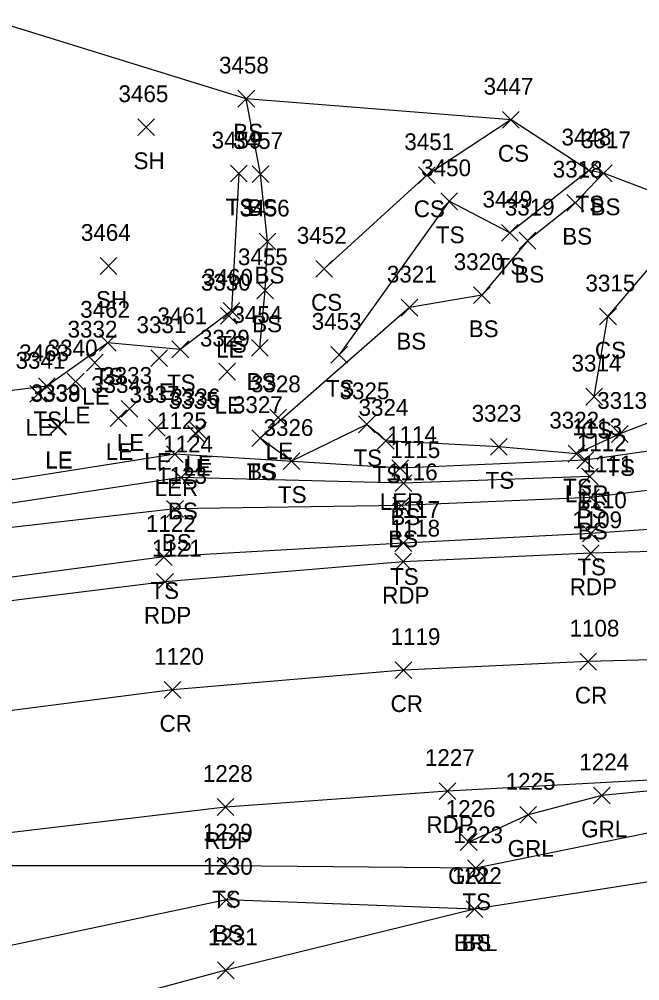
# Model space of a CAD drawing. Extents: x 1599569 to 1610055, y 642560 to 647860.
# Drawn here: x 1602383 to 1602457.1, y 647490.7 to 647605.5 of the extents above; entities that cross this region are included whole.
import ezdxf

# ---------------------------------------------------------------- set-up
doc = ezdxf.new("R2010")
doc.units = 0
for name, color, linetype in [('L_A', 7, 'Continuous'), ('L_I', 7, 'Continuous'), ('L_TIC', 7, 'Continuous'), ('LABL', 7, 'Continuous'), ('LARO', 7, 'Continuous'), ('LELB', 7, 'Continuous'), ('LSOGP', 7, 'Continuous'), ('P_A', 7, 'Continuous'), ('P_I', 7, 'Continuous'), ('P_TIC', 7, 'Continuous'), ('PET', 7, 'Continuous'), ('PRC', 7, 'Continuous'), ('R_A', 7, 'Continuous'), ('R_I', 7, 'Continuous'), ('R_TIC', 7, 'Continuous'), ('RGR', 7, 'Continuous')]:
    doc.layers.add(name, color=color, linetype=linetype)

msp = doc.modelspace()

# ---------------------------------------------------------------- linework, layer by layer
at = {"layer": 'L_TIC'}
for points in [[(1602409.14, 647594.99), (1602411.14, 647596.99)], [(1602411.14, 647594.99), (1602409.14, 647596.99)], [(1602440.73, 647592.47), (1602442.73, 647594.47)], [(1602442.73, 647592.47), (1602440.73, 647594.47)], [(1602397.19, 647591.58), (1602399.19, 647593.58)], [(1602399.19, 647591.58), (1602397.19, 647593.58)], [(1602408.26, 647586.05), (1602410.26, 647588.05)], [(1602410.26, 647586.05), (1602408.26, 647588.05)], [(1602410.84, 647585.99), (1602412.84, 647587.99)], [(1602412.84, 647585.99), (1602410.84, 647587.99)], [(1602450.03, 647586.41), (1602452.03, 647588.41)], [(1602452.03, 647586.41), (1602450.03, 647588.41)], [(1602451.8, 647586.08), (1602453.8, 647588.08)], [(1602453.8, 647586.08), (1602451.8, 647588.08)], [(1602430.69, 647585.85), (1602432.69, 647587.85)], [(1602432.69, 647585.85), (1602430.69, 647587.85)], [(1602433.37, 647582.74), (1602435.37, 647584.74)], [(1602435.37, 647582.74), (1602433.37, 647584.74)], [(1602448.42, 647582.57), (1602450.42, 647584.57)], [(1602450.42, 647582.57), (1602448.42, 647584.57)], [(1602411.68, 647577.93), (1602413.68, 647579.93)], [(1602413.68, 647577.93), (1602411.68, 647579.93)], [(1602440.61, 647578.99), (1602442.61, 647580.99)], [(1602442.61, 647578.99), (1602440.61, 647580.99)], [(1602442.7, 647578.04), (1602444.7, 647580.04)], [(1602444.7, 647578.04), (1602442.7, 647580.04)], [(1602392.7, 647575.02), (1602394.7, 647577.02)], [(1602394.7, 647575.02), (1602392.7, 647577.02)], [(1602418.43, 647574.68), (1602420.43, 647576.68)], [(1602420.43, 647574.68), (1602418.43, 647576.68)], [(1602411.4, 647572.12), (1602413.4, 647574.12)], [(1602413.4, 647572.12), (1602411.4, 647574.12)], [(1602437.25, 647571.53), (1602439.25, 647573.53)], [(1602439.25, 647571.53), (1602437.25, 647573.53)], [(1602428.61, 647570.05), (1602430.61, 647572.05)], [(1602430.61, 647570.05), (1602428.61, 647572.05)], [(1602407.06, 647569.08), (1602409.06, 647571.08)], [(1602409.06, 647569.08), (1602407.06, 647571.08)], [(1602407.37, 647569.67), (1602409.37, 647571.67)], [(1602409.37, 647569.67), (1602407.37, 647571.67)], [(1602452.32, 647568.98), (1602454.32, 647570.98)], [(1602454.32, 647568.98), (1602452.32, 647570.98)], [(1602392.62, 647565.85), (1602394.62, 647567.85)], [(1602394.62, 647565.85), (1602392.62, 647567.85)], [(1602401.26, 647565.07), (1602403.26, 647567.07)], [(1602403.26, 647565.07), (1602401.26, 647567.07)], [(1602410.74, 647565.24), (1602412.74, 647567.24)], [(1602412.74, 647565.24), (1602410.74, 647567.24)], [(1602420.21, 647564.41), (1602422.21, 647566.41)], [(1602422.21, 647564.41), (1602420.21, 647566.41)], [(1602391.06, 647563.48), (1602393.06, 647565.48)], [(1602393.06, 647563.48), (1602391.06, 647565.48)], [(1602398.72, 647564.01), (1602400.72, 647566.01)], [(1602400.72, 647564.01), (1602398.72, 647566.01)], [(1602406.86, 647562.41), (1602408.86, 647564.41)], [(1602408.86, 647562.41), (1602406.86, 647564.41)], [(1602388.77, 647561.23), (1602390.77, 647563.23)], [(1602390.77, 647561.23), (1602388.77, 647563.23)], [(1602384.28, 647559.76), (1602386.28, 647561.76)], [(1602386.28, 647559.76), (1602384.28, 647561.76)], [(1602385.32, 647560.66), (1602387.32, 647562.66)], [(1602387.32, 647560.66), (1602385.32, 647562.66)], [(1602450.67, 647559.43), (1602452.67, 647561.43)], [(1602452.67, 647559.43), (1602450.67, 647561.43)], [(1602395.2, 647557.96), (1602397.2, 647559.96)], [(1602397.2, 647557.96), (1602395.2, 647559.96)], [(1602393.87, 647556.87), (1602395.87, 647558.87)], [(1602395.87, 647556.87), (1602393.87, 647558.87)], [(1602412.95, 647556.95), (1602414.95, 647558.95)], [(1602414.95, 647556.95), (1602412.95, 647558.95)], [(1602423.53, 647556.12), (1602425.53, 647558.12)], [(1602425.53, 647556.12), (1602423.53, 647558.12)], [(1602386.64, 647555.82), (1602388.64, 647557.82)], [(1602388.64, 647555.82), (1602386.64, 647557.82)], [(1602386.67, 647555.89), (1602388.67, 647557.89)], [(1602388.67, 647555.89), (1602386.67, 647557.89)], [(1602398.47, 647555.7), (1602400.47, 647557.7)], [(1602400.47, 647555.7), (1602398.47, 647557.7)], [(1602403.13, 647554.98), (1602405.13, 647556.98)], [(1602405.13, 647554.98), (1602403.13, 647556.98)], [(1602403.4, 647555.39), (1602405.4, 647557.39)], [(1602405.4, 647555.39), (1602403.4, 647557.39)], [(1602453.72, 647554.97), (1602455.72, 647556.97)], [(1602455.72, 647554.97), (1602453.72, 647556.97)], [(1602410.79, 647554.47), (1602412.79, 647556.47)], [(1602412.79, 647554.47), (1602410.79, 647556.47)], [(1602410.79, 647554.47), (1602412.79, 647556.47)], [(1602412.79, 647554.47), (1602410.79, 647556.47)], [(1602425.8, 647554.14), (1602427.8, 647556.14)], [(1602427.8, 647554.14), (1602425.8, 647556.14)], [(1602439.3, 647553.44), (1602441.3, 647555.44)], [(1602441.3, 647553.44), (1602439.3, 647555.44)], [(1602400.61, 647552.55), (1602402.61, 647554.55)], [(1602402.61, 647552.55), (1602400.61, 647554.55)], [(1602414.52, 647551.74), (1602416.52, 647553.74)], [(1602416.52, 647551.74), (1602414.52, 647553.74)], [(1602448.57, 647552.62), (1602450.57, 647554.62)], [(1602450.57, 647552.62), (1602448.57, 647554.62)], [(1602449.6, 647551.83), (1602451.6, 647553.83)], [(1602451.6, 647551.83), (1602449.6, 647553.83)], [(1602427.5, 647550.9), (1602429.5, 647552.9)], [(1602429.5, 647550.9), (1602427.5, 647552.9)], [(1602401.34, 647549.78), (1602403.34, 647551.78)], [(1602403.34, 647549.78), (1602401.34, 647551.78)], [(1602450.15, 647549.91), (1602452.15, 647551.91)], [(1602452.15, 647549.91), (1602450.15, 647551.91)], [(1602427.9, 647549.1), (1602429.9, 647551.1)], [(1602429.9, 647549.1), (1602427.9, 647551.1)], [(1602450.28, 647547.4), (1602452.28, 647549.4)], [(1602452.28, 647547.4), (1602450.28, 647549.4)], [(1602400.62, 647546.02), (1602402.62, 647548.02)], [(1602402.62, 647546.02), (1602400.62, 647548.02)], [(1602427.65, 647546.45), (1602429.65, 647548.45)], [(1602429.65, 647546.45), (1602427.65, 647548.45)], [(1602450.26, 647543.1), (1602452.26, 647545.1)], [(1602452.26, 647543.1), (1602450.26, 647545.1)], [(1602427.89, 647541.96), (1602429.89, 647543.96)], [(1602429.89, 647541.96), (1602427.89, 647543.96)], [(1602399.28, 647540.29), (1602401.28, 647542.29)], [(1602401.28, 647540.29), (1602399.28, 647542.29)], [(1602406.66, 647503.45), (1602408.66, 647505.45)], [(1602408.66, 647503.45), (1602406.66, 647505.45)], [(1602436.53, 647503.14), (1602438.53, 647505.14)], [(1602438.53, 647503.14), (1602436.53, 647505.14)], [(1602406.74, 647499.37), (1602408.74, 647501.37)], [(1602408.74, 647499.37), (1602406.74, 647501.37)], [(1602436.38, 647498.25), (1602438.38, 647500.25)], [(1602438.38, 647498.25), (1602436.38, 647500.25)], [(1602436.38, 647498.25), (1602438.38, 647500.25)], [(1602438.38, 647498.25), (1602436.38, 647500.25)], [(1602406.68, 647490.96), (1602408.68, 647492.96)], [(1602408.68, 647490.96), (1602406.68, 647492.96)]]:
    msp.add_lwpolyline(points, dxfattribs=at)
at = {"layer": 'LABL'}
msp.add_lwpolyline([(1602538.93, 647499.63), (1602515.77, 647504.47), (1602496.79, 647503.69), (1602468.13, 647504.07), (1602437.38, 647499.25), (1602407.68, 647491.96), (1602380.84, 647484.75), (1602352.64, 647480.69), (1602316.1, 647467.92), (1602276.24, 647459.53), (1602242.61, 647451.62), (1602210.76, 647444.17), (1602175.3, 647438.09), (1602137.9, 647426.83), (1602105.59, 647414.57), (1602070.4, 647404.05), (1602026.56, 647383.89), (1602007.33, 647369.55), (1602002.68, 647344.03), (1602051.38, 647339.86)], dxfattribs=at)
at = {"layer": 'LARO'}
msp.add_lwpolyline([(1602598.93, 647566.2), (1602577.58, 647559.38), (1602568.27, 647558.56), (1602554.01, 647557.74), (1602541.13, 647558.16), (1602524.01, 647555.72), (1602500.11, 647558), (1602496.6, 647559.57), (1602493.39, 647561.39), (1602483.9, 647555.32), (1602482, 647556.77), (1602476.14, 647556.47), (1602450.6, 647552.83), (1602428.5, 647551.9), (1602401.61, 647553.55), (1602371.56, 647548.81), (1602344.36, 647543.19), (1602310.69, 647541.42), (1602281.17, 647528.1), (1602249.28, 647518.68)], dxfattribs=at)
at = {"layer": 'LELB'}
for points in [[(1602411.74, 647566.24), (1602412.4, 647573.12), (1602412.68, 647578.93), (1602411.84, 647586.99), (1602410.14, 647595.99)], [(1602441.73, 647593.47), (1602431.69, 647586.85), (1602419.43, 647575.68)], [(1602409.26, 647587.05), (1602408.37, 647570.67), (1602402.26, 647566.07), (1602393.62, 647566.85), (1602386.32, 647561.66), (1602372.01, 647559.88), (1602362.84, 647555.96), (1602346.74, 647557.27), (1602334.52, 647555.53), (1602324.74, 647554.48), (1602318.67, 647550.26), (1602308.83, 647544.48), (1602301.42, 647543.01), (1602291.36, 647544.41), (1602286.09, 647548.17), (1602280.58, 647555.18), (1602270.49, 647550.99), (1602269.16, 647548.3), (1602261.8, 647536.74), (1602244.77, 647535.96), (1602204.76, 647522.36), (1602181.83, 647520.38), (1602166.11, 647518.26), (1602151.98, 647513.02)], [(1602452.8, 647587.08), (1602449.42, 647583.57), (1602443.7, 647579.04), (1602438.25, 647572.53), (1602429.61, 647571.05), (1602411.79, 647555.47)], [(1602451.03, 647587.41), (1602441.61, 647579.99), (1602434.37, 647583.74), (1602421.21, 647565.41)], [(1602451.67, 647560.43), (1602453.32, 647569.98), (1602464.2, 647582.78)], [(1602499.87, 647574.09), (1602488.04, 647566.67), (1602482.51, 647562.45), (1602481.11, 647559.83), (1602474.93, 647560.4), (1602470.43, 647559.1), (1602466.07, 647558.84), (1602460.35, 647558.14), (1602454.72, 647555.97), (1602449.57, 647553.62), (1602440.3, 647554.44), (1602426.8, 647555.14), (1602424.53, 647557.12), (1602415.52, 647552.74), (1602411.79, 647555.47)], [(1602624.26, 647564.55), (1602630.73, 647551.17), (1602635.94, 647543.9), (1602633.35, 647538.85), (1602628.13, 647534.65), (1602616.67, 647535.33), (1602594.52, 647539.08), (1602565.99, 647542.01), (1602539.56, 647544), (1602523.32, 647545.03), (1602496.87, 647545.27), (1602478.36, 647545.96), (1602451.26, 647544.1), (1602428.89, 647542.96), (1602400.28, 647541.29), (1602372.6, 647537.6), (1602342.57, 647533.38), (1602311.45, 647527.14), (1602281.6, 647518.52), (1602249.84, 647509.15)], [(1602631.76, 647541.59), (1602628.5, 647542.21), (1602624.81, 647542.68), (1602618.35, 647540.63), (1602595.9, 647543.05), (1602566.85, 647548.67), (1602540.14, 647550.56), (1602523.99, 647549.99), (1602497.9, 647550.85), (1602494.15, 647552.19), (1602492.7, 647552.59), (1602483.53, 647552.95), (1602481.89, 647553.07), (1602476.92, 647551.56), (1602451.28, 647548.4), (1602428.65, 647547.45), (1602401.62, 647547.02), (1602371.65, 647543.6), (1602342.79, 647539.07), (1602311.13, 647534.78), (1602280.55, 647523.47), (1602249.62, 647512.84)], [(1602451.15, 647550.91), (1602428.9, 647550.1), (1602402.34, 647550.78), (1602371.97, 647546.15), (1602343.99, 647542.41), (1602310.73, 647538.4), (1602281.75, 647527.04), (1602249.8, 647516.84)], [(1602920.15, 647395.93), (1602878.36, 647413), (1602839.66, 647426.29), (1602797.14, 647444.47), (1602757.03, 647458.46), (1602729.83, 647462.67), (1602705.16, 647473.23), (1602676.17, 647483.37), (1602645.06, 647491.74), (1602608.39, 647499.39), (1602581.9, 647503.71), (1602538.18, 647509.07), (1602515.71, 647510.39), (1602496.95, 647511.81), (1602468.81, 647510.52), (1602437.53, 647504.14), (1602407.66, 647504.45), (1602378.45, 647504.43), (1602350.14, 647499.82), (1602309.52, 647489.18), (1602272.83, 647479.89), (1602236.83, 647468.86)], [(1602437.38, 647499.25), (1602407.74, 647500.37), (1602379.76, 647494.45), (1602350.6, 647487.83), (1602312.09, 647479.12), (1602274.73, 647470.77), (1602239.8, 647459.3), (1602209.62, 647450.24), (1602175.3, 647438.09)]]:
    msp.add_lwpolyline(points, dxfattribs=at)
at = {"layer": 'LSOGP'}
msp.add_lwpolyline([(1602524.01, 647555.72), (1602499.87, 647574.09), (1602487.31, 647575.74), (1602486.79, 647575.93), (1602464.19, 647582.78), (1602452.8, 647587.08), (1602451.03, 647587.41), (1602441.74, 647593.48), (1602410.13, 647595.99), (1602379.34, 647605.47), (1602354.22, 647604.73), (1602331.7, 647594.29), (1602307.25, 647585.61), (1602270.92, 647573.59), (1602244.07, 647576.21)], dxfattribs=at)
at = {"layer": 'P_TIC'}
for points in [[(1602450.27, 647540.73), (1602452.27, 647542.73)], [(1602452.27, 647540.73), (1602450.27, 647542.73)], [(1602427.88, 647539.73), (1602429.88, 647541.73)], [(1602429.88, 647539.73), (1602427.88, 647541.73)], [(1602399.43, 647537.34), (1602401.43, 647539.34)], [(1602401.43, 647537.34), (1602399.43, 647539.34)], [(1602449.94, 647527.8), (1602451.94, 647529.8)], [(1602451.94, 647527.8), (1602449.94, 647529.8)], [(1602427.92, 647526.79), (1602429.92, 647528.79)], [(1602429.92, 647526.79), (1602427.92, 647528.79)], [(1602400.34, 647524.43), (1602402.34, 647526.43)], [(1602402.34, 647524.43), (1602400.34, 647526.43)], [(1602433.16, 647512.35), (1602435.16, 647514.35)], [(1602435.16, 647512.35), (1602433.16, 647514.35)], [(1602406.64, 647510.45), (1602408.64, 647512.45)], [(1602408.64, 647510.45), (1602406.64, 647512.45)]]:
    msp.add_lwpolyline(points, dxfattribs=at)
at = {"layer": 'PET'}
for points in [[(1602659.67, 647523.94), (1602639.42, 647528.36), (1602634.04, 647527.57), (1602615.79, 647531.27), (1602593.8, 647534.42), (1602565.34, 647537.79), (1602538.89, 647540.08), (1602522.79, 647541.23), (1602496.68, 647542.34), (1602477.86, 647542.47), (1602451.27, 647541.73), (1602428.88, 647540.73), (1602400.43, 647538.34), (1602372.36, 647534.87), (1602342.72, 647529.71), (1602312.28, 647523.05), (1602282.38, 647515.6), (1602249.91, 647506.25)], [(1602921.43, 647398.55), (1602879.84, 647415.39), (1602841.76, 647430.73), (1602798.53, 647448.18), (1602759.07, 647463.24), (1602733.65, 647472.41), (1602708.76, 647480.61), (1602673.93, 647491.11), (1602636.13, 647499.95), (1602599.54, 647506.52), (1602572.66, 647510.09), (1602538.1, 647513.57), (1602515.34, 647514.89), (1602496.48, 647515.72), (1602467.73, 647515.18), (1602434.16, 647513.35), (1602407.64, 647511.45), (1602378.14, 647507.95), (1602349.73, 647503.67), (1602307.56, 647494.3), (1602272.4, 647484.22), (1602235.37, 647472.94)]]:
    msp.add_lwpolyline(points, dxfattribs=at)
at = {"layer": 'PRC'}
msp.add_lwpolyline([(1602927.12, 647412.15), (1602885.11, 647429.06), (1602847.57, 647444.53), (1602804.05, 647461.06), (1602764.54, 647476.04), (1602737.72, 647485.6), (1602711.98, 647494.07), (1602678.09, 647504.18), (1602638.82, 647513.36), (1602602.08, 647520.13), (1602573.57, 647523.94), (1602538.53, 647527.38), (1602522.02, 647528.41), (1602495.43, 647529.4), (1602476.58, 647529.51), (1602450.94, 647528.8), (1602428.92, 647527.79), (1602401.34, 647525.43), (1602374.1, 647521.93), (1602345.43, 647516.91), (1602315.11, 647510.44), (1602285.69, 647502.77), (1602253.57, 647492.91)], dxfattribs=at)
at = {"layer": 'R_TIC'}
for points in [[(1602451.58, 647511.83), (1602453.58, 647513.83)], [(1602453.58, 647511.83), (1602451.58, 647513.83)], [(1602442.8, 647509.51), (1602444.8, 647511.51)], [(1602444.8, 647509.51), (1602442.8, 647511.51)], [(1602435.69, 647506.27), (1602437.69, 647508.27)], [(1602437.69, 647506.27), (1602435.69, 647508.27)]]:
    msp.add_lwpolyline(points, dxfattribs=at)
at = {"layer": 'RGR'}
msp.add_lwpolyline([(1602731.47, 647466.92), (1602725.66, 647471.89), (1602716.41, 647477.03), (1602708.42, 647479.87), (1602673.7, 647489.97), (1602635.84, 647498.79), (1602599.09, 647505.45), (1602572.33, 647509.01), (1602537.88, 647512.26), (1602515.33, 647514.01), (1602496.86, 647514.8), (1602467.91, 647514.3), (1602452.58, 647512.83), (1602443.8, 647510.51), (1602436.69, 647507.27)], dxfattribs=at)

# ---------------------------------------------------------------- texts
at = {"layer": 'L_A'}
for s, p in [('BS', (1602408.58, 647590.99)), ('CS', (1602440.18, 647588.47)), ('SH', (1602396.68, 647587.58)), ('TS', (1602407.67, 647582.05)), ('BS', (1602410.28, 647581.99)), ('CS', (1602430.13, 647581.85)), ('TS', (1602449.44, 647582.41)), ('BS', (1602451.24, 647582.08)), ('TS', (1602432.78, 647578.74)), ('BS', (1602447.86, 647578.57)), ('TS', (1602440.02, 647574.99)), ('BS', (1602411.12, 647573.93)), ('BS', (1602442.14, 647574.04)), ('SH', (1602392.19, 647571.02)), ('CS', (1602417.87, 647570.68)), ('BS', (1602410.84, 647568.12)), ('BS', (1602436.69, 647567.53)), ('TS', (1602406.78, 647565.67)), ('BS', (1602428.05, 647566.05)), ('LE', (1602406.54, 647565.08)), ('CS', (1602451.76, 647564.98)), ('TS', (1602392.03, 647561.85)), ('TS', (1602400.67, 647561.07)), ('BS', (1602410.18, 647561.24)), ('LE', (1602398.21, 647560.01)), ('TS', (1602419.62, 647560.41)), ('LE', (1602390.55, 647559.48)), ('LE', (1602406.35, 647558.41)), ('TS', (1602384.73, 647556.66)), ('LE', (1602388.26, 647557.23)), ('LE', (1602383.77, 647555.76)), ('CS', (1602450.11, 647555.43)), ('LE', (1602394.68, 647553.96)), ('LE', (1602393.36, 647552.87)), ('LE', (1602412.44, 647552.95)), ('LE', (1602386.13, 647551.82)), ('LE', (1602386.15, 647551.89)), ('LE', (1602397.96, 647551.7)), ('TS', (1602422.94, 647552.12)), ('LE', (1602402.62, 647550.98)), ('LE', (1602402.88, 647551.39)), ('TS', (1602410.2, 647550.47)), ('BS', (1602410.24, 647550.47)), ('TS', (1602453.13, 647550.97)), ('TS', (1602425.21, 647550.14)), ('TS', (1602438.71, 647549.44)), ('LER', (1602399.19, 647548.55)), ('TS', (1602447.98, 647548.62)), ('TS', (1602413.92, 647547.74)), ('LER', (1602448.18, 647547.83)), ('BS', (1602400.78, 647545.78)), ('LER', (1602426.08, 647546.9)), ('BS', (1602449.59, 647545.91)), ('BS', (1602427.34, 647545.1)), ('BS', (1602427.09, 647542.45)), ('BS', (1602449.72, 647543.4)), ('BS', (1602400.06, 647542.02)), ('TS', (1602449.66, 647539.1)), ('TS', (1602427.3, 647537.96)), ('TS', (1602398.69, 647536.29)), ('TS', (1602406.06, 647499.45)), ('TS', (1602435.94, 647499.14)), ('BS', (1602406.18, 647495.37)), ('BRL', (1602434.93, 647494.25)), ('BS', (1602435.82, 647494.25))]:
    msp.add_text(s, height=2, dxfattribs=at).set_placement(p)
at = {"layer": 'L_I'}
for s, p in [('3458', (1602406.88, 647598.99)), ('3447', (1602438.47, 647596.47)), ('3465', (1602394.88, 647595.58)), ('3459', (1602406, 647590.05)), ('3457', (1602408.58, 647589.99)), ('3451', (1602429, 647589.85)), ('3448', (1602447.77, 647590.41)), ('3317', (1602450.11, 647590.08)), ('3450', (1602431.02, 647586.74)), ('3318', (1602446.72, 647586.57)), ('3449', (1602438.34, 647582.99)), ('3456', (1602409.36, 647581.93)), ('3319', (1602441, 647582.04)), ('3464', (1602390.39, 647579.02)), ('3452', (1602416.17, 647578.68)), ('3455', (1602409.14, 647576.12)), ('3320', (1602434.9, 647575.53)), ('3460', (1602404.98, 647573.67)), ('3321', (1602426.92, 647574.05)), ('3330', (1602404.71, 647573.08)), ('3315', (1602450.63, 647572.98)), ('3462', (1602390.31, 647569.85)), ('3461', (1602399.52, 647569.07)), ('3454', (1602408.48, 647569.24)), ('3331', (1602397.03, 647568.01)), ('3453', (1602417.95, 647568.41)), ('3332', (1602388.8, 647567.48)), ('3329', (1602404.6, 647566.41)), ('3463', (1602383.02, 647564.66)), ('3340', (1602386.42, 647565.23)), ('3341', (1602382.59, 647563.76)), ('3314', (1602448.97, 647563.43)), ('3333', (1602392.94, 647561.96)), ('3334', (1602391.61, 647560.87)), ('3328', (1602410.69, 647560.95)), ('3338', (1602384.38, 647559.82)), ('3339', (1602384.4, 647559.89)), ('3337', (1602396.21, 647559.7)), ('3325', (1602421.27, 647560.12)), ('3335', (1602400.87, 647558.98)), ('3336', (1602401.08, 647559.39)), ('3327', (1602408.54, 647558.47)), ('3327', (1602408.54, 647558.47)), ('3313', (1602452.03, 647558.97)), ('3324', (1602423.54, 647558.14)), ('3323', (1602437.04, 647557.44)), ('1125', (1602399.48, 647556.55)), ('3322', (1602446.31, 647556.62)), ('3326', (1602412.2, 647555.74)), ('1113', (1602449.04, 647555.83)), ('1114', (1602426.94, 647554.9)), ('1112', (1602449.59, 647553.91)), ('1124', (1602400.21, 647553.78)), ('1115', (1602427.34, 647553.1)), ('1116', (1602427.04, 647550.45)), ('1111', (1602450.28, 647551.4)), ('1123', (1602399.49, 647550.02)), ('1110', (1602449.61, 647547.1)), ('1117', (1602427.33, 647545.96)), ('1122', (1602398.15, 647544.29)), ('1229', (1602404.95, 647507.45)), ('1223', (1602434.84, 647507.14)), ('1230', (1602404.96, 647503.37)), ('1222', (1602434.69, 647502.25)), ('1222', (1602434.69, 647502.25)), ('1231', (1602405.56, 647494.96))]:
    msp.add_text(s, height=2, dxfattribs=at).set_placement(p)
at = {"layer": 'P_A'}
for s, p in [('RDP', (1602448.75, 647536.73)), ('RDP', (1602426.36, 647535.73)), ('RDP', (1602397.92, 647533.34)), ('CR', (1602449.37, 647523.8)), ('CR', (1602427.36, 647522.79)), ('CR', (1602399.78, 647520.43)), ('RDP', (1602431.64, 647508.35)), ('RDP', (1602405.13, 647506.45))]:
    msp.add_text(s, height=2, dxfattribs=at).set_placement(p)
at = {"layer": 'P_I'}
for s, p in [('1109', (1602449.05, 647544.73)), ('1118', (1602427.32, 647543.73)), ('1121', (1602398.87, 647541.34)), ('1108', (1602448.73, 647531.8)), ('1119', (1602427.36, 647530.79)), ('1120', (1602399.13, 647528.43)), ('1227', (1602431.46, 647516.35)), ('1228', (1602404.95, 647514.45))]:
    msp.add_text(s, height=2, dxfattribs=at).set_placement(p)
at = {"layer": 'R_A'}
for p in [(1602450.12, 647507.83), (1602441.34, 647505.51), (1602434.23, 647502.27)]:
    msp.add_text('GRL', height=2, dxfattribs=at).set_placement(p)
at = {"layer": 'R_I'}
for s, p in [('1224', (1602449.89, 647515.83)), ('1225', (1602441.1, 647513.51)), ('1226', (1602433.94, 647510.27))]:
    msp.add_text(s, height=2, dxfattribs=at).set_placement(p)

doc.saveas('drawing.dxf')
